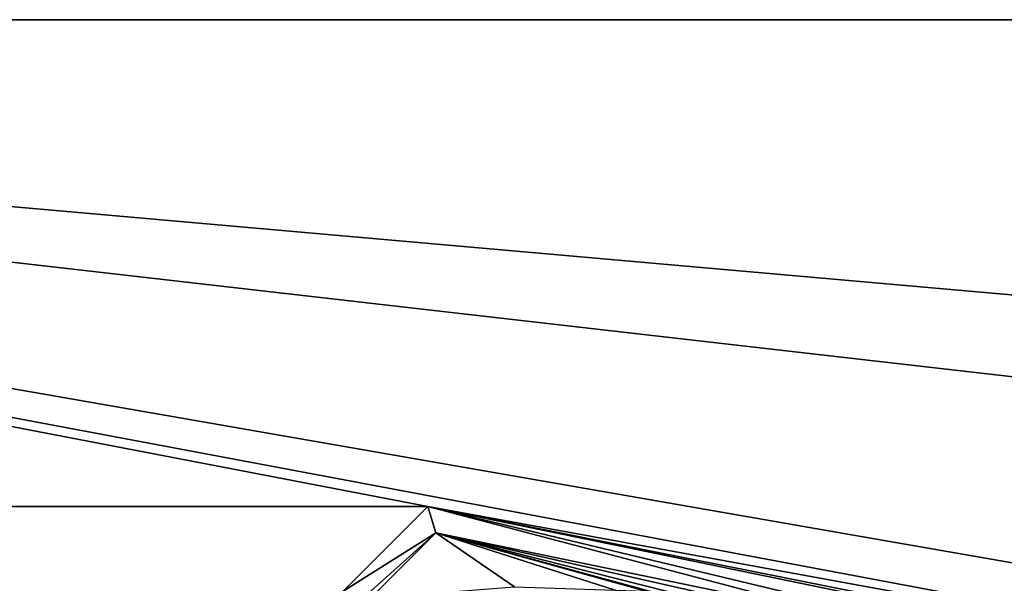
# Model space of a CAD drawing. Header units: metres. Extents: x -205 to 205, y -82 to 82.
# Tile 385 of 426: x 69 to 101, y 57 to 75. Entities that reach past the tile are written whole.
import ezdxf

# ---------------------------------------------------------------- set-up
doc = ezdxf.new("R2010")
doc.units = ezdxf.units.M
doc.layers.add('solid_PRT0003', color=7, linetype='CONTINUOUS')

msp = doc.modelspace()

# ---------------------------------------------------------------- linework, layer by layer
at = {"layer": 'solid_PRT0003'}
for points in [[(0, -75), (0, 75), (200, 75)], [(200, 75, 1.5), (200, 75), (0, 75)], [(200, -75), (0, -75), (200, 75)], [(0, 75, 1.5), (200, 75, 1.5), (0, 75)], [(179.536652, 59.144897, 1.5), (200, 75, 1.5), (0, 75, 1.5)], [(82.463356, 59.144901, 1.5), (0, 75, 1.5), (48.536655, 59.144897, 1.5)], [(164.837662, 56.110996, 1.5), (179.536652, 59.144897, 1.5), (0, 75, 1.5)], [(155.12355, 47.959885, 1.5), (164.837662, 56.110996, 1.5), (0, 75, 1.5)], [(152.359421, 46.364033, 1.5), (155.12355, 47.959885, 1.5), (0, 75, 1.5)], [(82.463356, 59.144901, 1.5), (152.359421, 46.364033, 1.5), (0, 75, 1.5)], [(71.855103, 48.536655, 1.5), (82.463356, 59.144901, 1.5), (48.536655, 59.144897, 1.5)], [(71.855103, 48.536655, 1.5), (48.536655, 59.144897, 1.5), (59.144901, 48.536644, 1.5)], [(82.724831, 58.280056, 2.071429), (82.463356, 59.144901, 1.5), (71.855103, 48.536655, 1.5)], [(82.463356, 59.144901, 1.5), (149.216187, 45.809784, 1.5), (152.359421, 46.364033, 1.5)], [(82.463356, 59.144901, 1.5), (97.162331, 56.110996, 1.5), (149.216187, 45.809784, 1.5)], [(96.818748, 55.70153, 1.654846), (97.162331, 56.110996, 1.5), (82.463356, 59.144901, 1.5)], [(96.581566, 55.418869, 2.071429), (96.818748, 55.70153, 1.654846), (82.463356, 59.144901, 1.5)], [(82.724831, 58.280056, 2.071429), (96.581566, 55.418869, 2.071429), (82.463356, 59.144901, 1.5)], [(72.71994, 48.275169, 2.071429), (82.724831, 58.280056, 2.071429), (71.855103, 48.536655, 1.5)], [(79.169189, 56.051132, 2.810141), (82.724831, 58.280056, 2.071429), (72.71994, 48.275169, 2.071429)], [(79.169189, 56.051132, 2.810141), (85.285378, 56.530743, 3.5), (82.724831, 58.280056, 2.071429)], [(96.391777, 55.19268, 2.54747), (96.581566, 55.418869, 2.071429), (82.724831, 58.280056, 2.071429)], [(94.76635, 54.995449, 3.363718), (96.138611, 54.890972, 2.945816), (82.724831, 58.280056, 2.071429)], [(96.391777, 55.19268, 2.54747), (82.724831, 58.280056, 2.071429), (96.138611, 54.890972, 2.945816)], [(93.546638, 54.82132, 3.5), (94.76635, 54.995449, 3.363718), (82.724831, 58.280056, 2.071429)], [(89.562622, 56.385166, 3.5), (93.546638, 54.82132, 3.5), (82.724831, 58.280056, 2.071429)], [(85.285378, 56.530743, 3.5), (89.562622, 56.385166, 3.5), (82.724831, 58.280056, 2.071429)]]:
    msp.add_3dface(points, dxfattribs=at)

doc.saveas('drawing.dxf')
